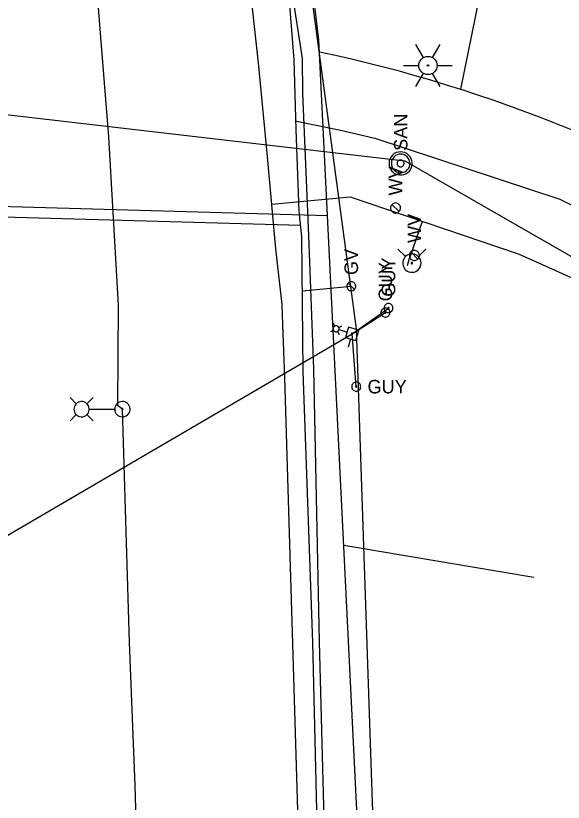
# Model space of a CAD drawing. Extents: x 596028 to 606371, y 330010 to 403088.
# Drawn here: x 604911.1 to 605066.7, y 335162.8 to 335386.4 of the extents above; entities that cross this region are included whole.
import ezdxf

# ---------------------------------------------------------------- set-up
doc = ezdxf.new("R2010")
doc.units = 0
for name, color, linetype in [('E_LTG', 7, 'Continuous'), ('E_LTG_CID', 7, 'Continuous'), ('E_UTL_EGuyWire', 7, 'Continuous'), ('E_UTL_EPowerPole', 7, 'Continuous'), ('E_UTL_G', 7, 'Continuous'), ('E_UTL_G_UG', 7, 'Continuous'), ('E_UTL_Overhead', 7, 'Continuous'), ('E_UTL_SAN_MH', 7, 'Continuous'), ('E_UTL_SAN_UG', 7, 'Continuous'), ('E_UTL_W', 7, 'Continuous'), ('E_UTL_W_UG', 7, 'Continuous'), ('E_UTL_WHydrant', 7, 'Continuous')]:
    doc.layers.add(name, color=color, linetype=linetype)

msp = doc.modelspace()

# ---------------------------------------------------------------- linework, layer by layer
at = {"layer": 'E_LTG'}
for points in [[(605026.92, 335374.51), (605024.75, 335378.26)], [(605029.52, 335374.51), (605031.68, 335378.26)], [(605021.29, 335372.26), (605025.62, 335372.26)], [(605030.82, 335372.26), (605035.15, 335372.26)], [(605024.75, 335366.26), (605026.92, 335370.01)], [(605031.68, 335366.26), (605029.52, 335370.01)], [(605001.73, 335298.13), (605001.26, 335299)], [(605001.32, 335297.63), (605001.29, 335297.47), (605001.29, 335297.31), (605001.32, 335297.15), (605001.38, 335297), (605001.46, 335296.87), (605001.58, 335296.75), (605001.71, 335296.65), (605001.86, 335296.59), (605002.01, 335296.55), (605002.18, 335296.54), (605002.34, 335296.56), (605002.49, 335296.62), (605002.63, 335296.7), (605002.75, 335296.8), (605002.85, 335296.93), (605002.93, 335297.08), (605002.97, 335297.23), (605002.99, 335297.39), (605002.97, 335297.55), (605002.93, 335297.71), (605002.85, 335297.85), (605002.75, 335297.98), (605002.63, 335298.09), (605002.49, 335298.17), (605002.34, 335298.22), (605002.18, 335298.25), (605002.01, 335298.24), (605001.86, 335298.2), (605001.71, 335298.13), (605001.58, 335298.04), (605001.46, 335297.92), (605001.38, 335297.78), (605001.32, 335297.63)], [(605002.88, 335297.8), (605003.74, 335298.27)], [(605002.97, 335297.15), (605005.23, 335296.48)], [(605001.39, 335296.99), (605000.53, 335296.52)], [(605002.54, 335296.65), (605003.01, 335295.78)], [(604928.25, 335276.05), (604926.48, 335277.83)], [(604931.3, 335276.05), (604933.08, 335277.83)], [(604927.6, 335274.53), (604927.64, 335274.12), (604927.76, 335273.72), (604927.95, 335273.35), (604928.2, 335273.03), (604928.51, 335272.76), (604928.87, 335272.55), (604929.26, 335272.42), (604929.67, 335272.36), (604930.09, 335272.38), (604930.49, 335272.47), (604930.86, 335272.65), (604931.2, 335272.89), (604931.49, 335273.18), (604931.71, 335273.53), (604931.86, 335273.92), (604931.94, 335274.32), (604931.94, 335274.74), (604931.86, 335275.14), (604931.71, 335275.53), (604931.49, 335275.87), (604931.2, 335276.17), (604930.86, 335276.41), (604930.49, 335276.59), (604930.09, 335276.68), (604929.67, 335276.7), (604929.26, 335276.64), (604928.87, 335276.51), (604928.51, 335276.3), (604928.2, 335276.03), (604927.95, 335275.71), (604927.76, 335275.34), (604927.64, 335274.94), (604927.6, 335274.53)], [(604939.2, 335274.53), (604939.24, 335274.12), (604939.36, 335273.72), (604939.55, 335273.35), (604939.81, 335273.03), (604940.12, 335272.76), (604940.48, 335272.55), (604940.87, 335272.42), (604941.28, 335272.36), (604941.69, 335272.38), (604942.09, 335272.47), (604942.47, 335272.65), (604942.8, 335272.89), (604943.09, 335273.18), (604943.31, 335273.53), (604943.47, 335273.92), (604943.55, 335274.32), (604943.55, 335274.74), (604943.47, 335275.14), (604943.31, 335275.53), (604943.09, 335275.87), (604942.8, 335276.17), (604942.47, 335276.41), (604942.09, 335276.59), (604941.69, 335276.68), (604941.28, 335276.7), (604940.87, 335276.64), (604940.48, 335276.51), (604940.12, 335276.3), (604939.81, 335276.03), (604939.55, 335275.71), (604939.36, 335275.34), (604939.24, 335274.94), (604939.2, 335274.53)], [(604941.21, 335274.53), (604941.22, 335274.5), (604941.23, 335274.47), (604941.24, 335274.44), (604941.26, 335274.41), (604941.28, 335274.39), (604941.31, 335274.38), (604941.34, 335274.37), (604941.37, 335274.36), (604941.4, 335274.36), (604941.43, 335274.37), (604941.46, 335274.39), (604941.49, 335274.4), (604941.51, 335274.43), (604941.53, 335274.45), (604941.54, 335274.48), (604941.55, 335274.51), (604941.55, 335274.55), (604941.54, 335274.58), (604941.53, 335274.61), (604941.51, 335274.63), (604941.49, 335274.66), (604941.46, 335274.67), (604941.43, 335274.69), (604941.4, 335274.69), (604941.37, 335274.7), (604941.34, 335274.69), (604941.31, 335274.68), (604941.28, 335274.66), (604941.26, 335274.64), (604941.24, 335274.62), (604941.23, 335274.59), (604941.22, 335274.56), (604941.21, 335274.53)], [(604928.25, 335273), (604926.48, 335271.23)], [(604931.3, 335273), (604933.08, 335271.23)], [(604931.99, 335274.53), (604939.17, 335274.53)]]:
    msp.add_lwpolyline(points, dxfattribs=at)
for radius in [2.6, 2.6, 2.6, 0.217]:
    msp.add_circle((605028.22, 335372.26), radius, dxfattribs=at)
at = {"layer": 'E_LTG_CID'}
msp.add_lwpolyline([(604967.03, 334670.29), (604963.28, 334734.35), (604962.55, 334735.4), (604960.49, 334790.4), (604957.1, 334864.55), (604955.09, 334914.72), (604953.95, 334915.4), (604951.63, 334970.04), (604948.08, 335053.71), (604947.83, 335094), (604947.12, 335095.14), (604944.98, 335167.5), (604943.36, 335208.16), (604941.38, 335274.53), (604940.11, 335275.5), (604940.27, 335304.13), (604937.49, 335351.94), (604930.99, 335433.63)], dxfattribs=at)
at = {"layer": 'E_UTL_EGuyWire'}
for p, q in [((605006.66, 335295.99), (605017.01, 335303.29)), ((605006.66, 335295.99), (605016.14, 335301.99)), ((605007.84, 335280.95), (605006.66, 335295.99))]:
    msp.add_line(p, q, dxfattribs=at)
for points in [[(605017.01, 335304.57), (605016.76, 335304.55), (605016.53, 335304.48), (605016.31, 335304.37), (605016.12, 335304.22), (605015.96, 335304.03), (605015.84, 335303.82), (605015.76, 335303.59), (605015.73, 335303.35), (605015.74, 335303.11), (605015.79, 335302.87), (605015.9, 335302.65), (605016.04, 335302.45), (605016.21, 335302.28), (605016.42, 335302.15), (605016.65, 335302.06), (605016.89, 335302.01), (605017.13, 335302.01), (605017.37, 335302.06), (605017.6, 335302.15), (605017.8, 335302.28), (605017.98, 335302.45), (605018.12, 335302.65), (605018.22, 335302.87), (605018.28, 335303.11), (605018.29, 335303.35), (605018.25, 335303.59), (605018.17, 335303.82), (605018.05, 335304.03), (605017.89, 335304.22), (605017.7, 335304.37), (605017.48, 335304.48), (605017.25, 335304.55), (605017.01, 335304.57)], [(605016.14, 335303.27), (605015.9, 335303.25), (605015.66, 335303.18), (605015.45, 335303.07), (605015.25, 335302.92), (605015.09, 335302.74), (605014.97, 335302.52), (605014.89, 335302.29), (605014.86, 335302.05), (605014.87, 335301.81), (605014.93, 335301.57), (605015.03, 335301.35), (605015.17, 335301.15), (605015.35, 335300.98), (605015.55, 335300.85), (605015.78, 335300.76), (605016.02, 335300.71), (605016.26, 335300.71), (605016.5, 335300.76), (605016.73, 335300.85), (605016.93, 335300.98), (605017.11, 335301.15), (605017.25, 335301.35), (605017.35, 335301.57), (605017.41, 335301.81), (605017.42, 335302.05), (605017.39, 335302.29), (605017.31, 335302.52), (605017.18, 335302.74), (605017.02, 335302.92), (605016.83, 335303.07), (605016.62, 335303.18), (605016.38, 335303.25), (605016.14, 335303.27)], [(605016.14, 335302.15), (605016.11, 335302.15), (605016.08, 335302.14), (605016.05, 335302.13), (605016.03, 335302.11), (605016.01, 335302.08), (605015.99, 335302.06), (605015.98, 335302.03), (605015.98, 335302), (605015.98, 335301.97), (605015.99, 335301.94), (605016, 335301.91), (605016.02, 335301.89), (605016.04, 335301.86), (605016.07, 335301.85), (605016.09, 335301.84), (605016.12, 335301.83), (605016.15, 335301.83), (605016.18, 335301.84), (605016.21, 335301.85), (605016.24, 335301.86), (605016.26, 335301.89), (605016.28, 335301.91), (605016.29, 335301.94), (605016.3, 335301.97), (605016.3, 335302), (605016.29, 335302.03), (605016.28, 335302.06), (605016.27, 335302.08), (605016.25, 335302.11), (605016.23, 335302.13), (605016.2, 335302.14), (605016.17, 335302.15), (605016.14, 335302.15)], [(605017.01, 335303.45), (605016.98, 335303.45), (605016.95, 335303.44), (605016.92, 335303.42), (605016.9, 335303.4), (605016.88, 335303.38), (605016.86, 335303.35), (605016.85, 335303.33), (605016.85, 335303.3), (605016.85, 335303.27), (605016.86, 335303.24), (605016.87, 335303.21), (605016.89, 335303.18), (605016.91, 335303.16), (605016.93, 335303.15), (605016.96, 335303.13), (605016.99, 335303.13), (605017.02, 335303.13), (605017.05, 335303.13), (605017.08, 335303.15), (605017.11, 335303.16), (605017.13, 335303.18), (605017.15, 335303.21), (605017.16, 335303.24), (605017.17, 335303.27), (605017.17, 335303.3), (605017.16, 335303.33), (605017.15, 335303.35), (605017.14, 335303.38), (605017.12, 335303.4), (605017.09, 335303.42), (605017.07, 335303.44), (605017.04, 335303.45), (605017.01, 335303.45)], [(605009.12, 335280.95), (605009.1, 335281.19), (605009.03, 335281.43), (605008.92, 335281.64), (605008.77, 335281.84), (605008.58, 335282), (605008.37, 335282.12), (605008.14, 335282.2), (605007.9, 335282.23), (605007.66, 335282.22), (605007.42, 335282.16), (605007.2, 335282.06), (605007, 335281.92), (605006.83, 335281.74), (605006.7, 335281.54), (605006.61, 335281.31), (605006.56, 335281.07), (605006.56, 335280.83), (605006.61, 335280.59), (605006.7, 335280.36), (605006.83, 335280.16), (605007, 335279.98), (605007.2, 335279.84), (605007.42, 335279.74), (605007.66, 335279.68), (605007.9, 335279.67), (605008.14, 335279.7), (605008.37, 335279.78), (605008.58, 335279.9), (605008.77, 335280.06), (605008.92, 335280.26), (605009.03, 335280.47), (605009.1, 335280.71), (605009.12, 335280.95)], [(605008, 335280.95), (605008, 335280.98), (605007.99, 335281.01), (605007.97, 335281.04), (605007.95, 335281.06), (605007.93, 335281.08), (605007.9, 335281.1), (605007.88, 335281.11), (605007.85, 335281.11), (605007.82, 335281.11), (605007.79, 335281.1), (605007.76, 335281.09), (605007.73, 335281.07), (605007.71, 335281.05), (605007.7, 335281.02), (605007.68, 335281), (605007.68, 335280.97), (605007.68, 335280.93), (605007.68, 335280.9), (605007.7, 335280.88), (605007.71, 335280.85), (605007.73, 335280.83), (605007.76, 335280.81), (605007.79, 335280.8), (605007.82, 335280.79), (605007.85, 335280.79), (605007.88, 335280.79), (605007.9, 335280.8), (605007.93, 335280.82), (605007.95, 335280.84), (605007.97, 335280.86), (605007.99, 335280.89), (605008, 335280.92), (605008, 335280.95)]]:
    msp.add_lwpolyline(points, dxfattribs=at)
at = {"layer": 'E_UTL_EPowerPole'}
for points in [[(605005.65, 335297.89), (605004.78, 335294.94)], [(605008.6, 335297.02), (605005.65, 335297.89)], [(605004.78, 335294.94), (605007.73, 335294.07)], [(605006.47, 335296.04), (605006.46, 335296.01), (605006.46, 335295.97), (605006.47, 335295.93), (605006.48, 335295.9), (605006.5, 335295.86), (605006.53, 335295.84), (605006.56, 335295.81), (605006.6, 335295.8), (605006.63, 335295.79), (605006.67, 335295.79), (605006.71, 335295.79), (605006.74, 335295.81), (605006.78, 335295.82), (605006.8, 335295.85), (605006.83, 335295.88), (605006.85, 335295.91), (605006.86, 335295.95), (605006.86, 335295.99), (605006.86, 335296.02), (605006.85, 335296.06), (605006.83, 335296.09), (605006.8, 335296.12), (605006.78, 335296.15), (605006.74, 335296.17), (605006.71, 335296.18), (605006.67, 335296.18), (605006.63, 335296.18), (605006.6, 335296.17), (605006.56, 335296.16), (605006.53, 335296.14), (605006.5, 335296.11), (605006.48, 335296.08), (605006.47, 335296.04)], [(605007.73, 335294.07), (605008.6, 335297.02)], [(605006.25, 335294.51), (605005.57, 335292.18)]]:
    msp.add_lwpolyline(points, dxfattribs=at)
at = {"layer": 'E_UTL_G'}
for points in [[(605006.43, 335310.75), (605006.19, 335310.73), (605005.95, 335310.66), (605005.73, 335310.55), (605005.54, 335310.4), (605005.38, 335310.21), (605005.26, 335310), (605005.18, 335309.77), (605005.15, 335309.53), (605005.16, 335309.29), (605005.22, 335309.05), (605005.32, 335308.83), (605005.46, 335308.63), (605005.63, 335308.46), (605005.84, 335308.33), (605006.07, 335308.24), (605006.31, 335308.19), (605006.55, 335308.19), (605006.79, 335308.24), (605007.02, 335308.33), (605007.22, 335308.46), (605007.4, 335308.63), (605007.54, 335308.83), (605007.64, 335309.05), (605007.7, 335309.29), (605007.71, 335309.53), (605007.68, 335309.77), (605007.6, 335310), (605007.47, 335310.21), (605007.31, 335310.4), (605007.12, 335310.55), (605006.9, 335310.66), (605006.67, 335310.73), (605006.43, 335310.75)], [(605007.34, 335308.56), (605005.52, 335310.38)]]:
    msp.add_lwpolyline(points, dxfattribs=at)
at = {"layer": 'E_UTL_G_UG'}
for p, q in [((605037.53, 335365.57), (605046.89, 335411)), ((604992.54, 335308.18), (605006.43, 335309.47)), ((605004.3, 335235.9), (605058.33, 335226.74))]:
    msp.add_line(p, q, dxfattribs=at)
for points in [[(604992.54, 335374.29), (604982.41, 335439.85), (604977.55, 335472.28), (604967.89, 335533.23), (604963.9, 335558.28), (604960.62, 335582.14), (604958.16, 335603.66), (604954.67, 335636.73), (604949.76, 335671.68), (604943.72, 335708.39), (604939.44, 335742.84), (604934.8, 335769.3), (604917.37, 335888.66), (604913.54, 335917.13), (604913.36, 335918.56), (604912.73, 335934.03), (604913.24, 335947.88)], [(604990.22, 335373.94), (604984.89, 335440.46), (604980.73, 335472.71), (604971.32, 335533.67), (604967.23, 335558.65), (604963.42, 335582.81), (604960.7, 335604.2), (604956.77, 335636.76), (604952.03, 335671.62), (604946.45, 335709.05), (604942.07, 335743.65), (604938.29, 335769.61), (604935.75, 335799.26), (604934.37, 335813.01), (604934.01, 335824.97), (604943.83, 335825.34), (604953.01, 335825.14)], [(604990.22, 335373.94), (604984.89, 335440.46), (604980.73, 335472.71), (604971.32, 335533.67), (604967.23, 335558.65), (604963.42, 335582.81), (604960.7, 335604.2), (604956.77, 335636.76), (604952.03, 335671.62), (604946.45, 335709.05), (604942.07, 335743.65), (604938.29, 335769.61), (604935.75, 335799.26), (604934.37, 335813.01), (604934.01, 335824.97), (604943.83, 335825.34), (604953.01, 335825.14)], [(604997.24, 335379.56), (604988.49, 335452.54), (604974.95, 335561.74), (604969.99, 335561.13)], [(605023.72, 334666.34), (605022.29, 334739.51), (605020.22, 334807.28), (605015.57, 334937.18), (605010.93, 335100.97), (604997.24, 335379.56)], [(605013.33, 334743.69), (605010.27, 334787.12), (605009.3, 334815.19), (605006.56, 334858.9), (605003.76, 334923.65), (605002.11, 334959.03), (604999.34, 335036.59), (604998.7, 335074.56), (604997.28, 335132.65), (604995.51, 335208.22), (604992.75, 335285.26), (604992.4, 335323.58), (604991.62, 335330.84), (604990.77, 335354.04), (604990.22, 335373.94)], [(605013.33, 334743.69), (605010.27, 334787.12), (605009.3, 334815.19), (605006.56, 334858.9), (605003.76, 334923.65), (605002.11, 334959.03), (604999.34, 335036.59), (604998.7, 335074.56), (604997.28, 335132.65), (604995.51, 335208.22), (604992.75, 335285.26), (604992.4, 335323.58), (604991.62, 335330.84), (604990.77, 335354.04), (604990.22, 335373.94)], [(605016.63, 334727.49), (605015.37, 334743.6), (605012.34, 334785.87), (605011.57, 334815.96), (605010.04, 334859.35), (605006.31, 334924.5), (605005.36, 334959.77), (605002.04, 335036.89), (605000.68, 335075.43), (604999.39, 335132.92), (604997.4, 335208.34), (604995.8, 335285.97), (604994.4, 335323.96), (604992.67, 335364.38), (604992.54, 335374.29)], [(604990.83, 335356.46), (605003.01, 335353.94)], [(605003.01, 335353.94), (605013.17, 335351.6), (605065.75, 335334.24), (605109.31, 335312.25), (605201.02, 335254.16)], [(605003.01, 335353.94), (605013.17, 335351.6), (605065.75, 335334.24), (605109.31, 335312.25), (605201.02, 335254.16)], [(604736.18, 335331.82), (604751.98, 335334.58), (604818.56, 335334.64), (604819.25, 335334.71), (604999.69, 335329.61)], [(604751.98, 335331.58), (604818.7, 335331.64), (604819.34, 335331.7), (604992.05, 335326.83)], [(604751.98, 335331.58), (604818.7, 335331.64), (604819.34, 335331.7), (604992.05, 335326.83)]]:
    msp.add_lwpolyline(points, dxfattribs=at)
msp.add_arc((604911.7, 334972.32), 412.78, 57.31, 78.0163, dxfattribs=at)
at = {"layer": 'E_UTL_Overhead'}
msp.add_line((604784.91, 335166.22), (605006.66, 335295.99), dxfattribs=at)
msp.add_lwpolyline([(605060.82, 334038.02), (605055.03, 334170.54), (605046.79, 334308.95), (605039.96, 334446.59), (605033.68, 334567.58), (605029.55, 334681.31), (605027.59, 334747.04), (605025.74, 334817.42), (605020.39, 334948.8), (605014.12, 335115.1), (605007.91, 335297.38), (604985.32, 335465.29), (604968.51, 335602.26), (604952.43, 335708.38), (604942.9, 335774.97)], dxfattribs=at)
at = {"layer": 'E_UTL_SAN_MH'}
for points in [[(605020.46, 335347.72), (605019.83, 335347.66), (605019.23, 335347.48), (605018.67, 335347.2), (605018.18, 335346.81), (605017.77, 335346.34), (605017.46, 335345.79), (605017.25, 335345.2), (605017.16, 335344.58), (605017.19, 335343.95), (605017.34, 335343.34), (605017.6, 335342.77), (605017.96, 335342.26), (605018.42, 335341.83), (605018.95, 335341.49), (605019.53, 335341.25), (605020.15, 335341.14), (605020.77, 335341.14), (605021.39, 335341.25), (605021.97, 335341.49), (605022.5, 335341.83), (605022.95, 335342.26), (605023.32, 335342.77), (605023.58, 335343.34), (605023.73, 335343.95), (605023.76, 335344.58), (605023.67, 335345.2), (605023.46, 335345.79), (605023.15, 335346.34), (605022.74, 335346.81), (605022.24, 335347.2), (605021.69, 335347.48), (605021.08, 335347.66), (605020.46, 335347.72)], [(605020.46, 335347.06), (605019.96, 335347.01), (605019.48, 335346.87), (605019.03, 335346.64), (605018.64, 335346.33), (605018.31, 335345.95), (605018.06, 335345.52), (605017.89, 335345.04), (605017.82, 335344.55), (605017.85, 335344.05), (605017.96, 335343.56), (605018.17, 335343.1), (605018.46, 335342.69), (605018.83, 335342.35), (605019.25, 335342.07), (605019.72, 335341.89), (605020.21, 335341.79), (605020.71, 335341.79), (605021.2, 335341.89), (605021.67, 335342.07), (605022.09, 335342.35), (605022.45, 335342.69), (605022.75, 335343.1), (605022.95, 335343.56), (605023.07, 335344.05), (605023.1, 335344.55), (605023.02, 335345.04), (605022.86, 335345.52), (605022.61, 335345.95), (605022.28, 335346.33), (605021.89, 335346.64), (605021.44, 335346.87), (605020.96, 335347.01), (605020.46, 335347.06)], [(605020.46, 335345.41), (605020.27, 335345.39), (605020.09, 335345.34), (605019.92, 335345.25), (605019.78, 335345.14), (605019.65, 335345), (605019.56, 335344.83), (605019.5, 335344.65), (605019.47, 335344.47), (605019.48, 335344.28), (605019.52, 335344.1), (605019.6, 335343.93), (605019.71, 335343.77), (605019.85, 335343.64), (605020.01, 335343.54), (605020.18, 335343.47), (605020.36, 335343.44), (605020.55, 335343.44), (605020.74, 335343.47), (605020.91, 335343.54), (605021.07, 335343.64), (605021.21, 335343.77), (605021.32, 335343.93), (605021.39, 335344.1), (605021.44, 335344.28), (605021.45, 335344.47), (605021.42, 335344.65), (605021.36, 335344.83), (605021.27, 335345), (605021.14, 335345.14), (605020.99, 335345.25), (605020.83, 335345.34), (605020.65, 335345.39), (605020.46, 335345.41)]]:
    msp.add_lwpolyline(points, dxfattribs=at)
at = {"layer": 'E_UTL_SAN_UG'}
for p, q in [((604880.14, 335361.64), (605021.69, 335345.12)), ((605021.69, 335345.12), (605290.31, 335190.84))]:
    msp.add_line(p, q, dxfattribs=at)
at = {"layer": 'E_UTL_W'}
msp.add_line((605022.46, 335315.44), (605023.03, 335317.5), dxfattribs=at)
for points in [[(605019.01, 335333.17), (605018.74, 335333.14), (605018.48, 335333.06), (605018.24, 335332.94), (605018.02, 335332.77), (605017.85, 335332.57), (605017.71, 335332.33), (605017.62, 335332.08), (605017.58, 335331.81), (605017.6, 335331.54), (605017.66, 335331.27), (605017.77, 335331.03), (605017.93, 335330.81), (605018.13, 335330.62), (605018.36, 335330.47), (605018.61, 335330.37), (605018.87, 335330.32), (605019.14, 335330.32), (605019.41, 335330.37), (605019.66, 335330.47), (605019.89, 335330.62), (605020.09, 335330.81), (605020.24, 335331.03), (605020.36, 335331.27), (605020.42, 335331.54), (605020.43, 335331.81), (605020.39, 335332.08), (605020.31, 335332.33), (605020.17, 335332.57), (605019.99, 335332.77), (605019.78, 335332.94), (605019.54, 335333.06), (605019.28, 335333.14), (605019.01, 335333.17)], [(605020.02, 335330.73), (605018, 335332.75)], [(605024.37, 335319.66), (605024.1, 335319.64), (605023.84, 335319.56), (605023.59, 335319.44), (605023.38, 335319.27), (605023.2, 335319.06), (605023.07, 335318.83), (605022.98, 335318.57), (605022.94, 335318.3), (605022.95, 335318.03), (605023.02, 335317.77), (605023.13, 335317.52), (605023.29, 335317.3), (605023.48, 335317.11), (605023.71, 335316.97), (605023.96, 335316.87), (605024.23, 335316.82), (605024.5, 335316.82), (605024.77, 335316.87), (605025.02, 335316.97), (605025.25, 335317.11), (605025.44, 335317.3), (605025.6, 335317.52), (605025.71, 335317.77), (605025.78, 335318.03), (605025.79, 335318.3), (605025.75, 335318.57), (605025.66, 335318.83), (605025.53, 335319.06), (605025.35, 335319.27), (605025.14, 335319.44), (605024.9, 335319.56), (605024.64, 335319.64), (605024.37, 335319.66)], [(605025.37, 335317.23), (605023.36, 335319.24)]]:
    msp.add_lwpolyline(points, dxfattribs=at)
at = {"layer": 'E_UTL_W_UG'}
for p, q in [((604983.87, 335332.87), (605006.14, 335334.9)), ((605026.58, 335327.95), (605023.03, 335317.5))]:
    msp.add_line(p, q, dxfattribs=at)
for points in [[(604986.76, 335304.31), (604985.02, 335320.17), (604982.55, 335347.37), (604980.15, 335372.1), (604945.45, 335689.76)], [(605006.14, 335334.9), (605054.16, 335318.57), (605081.35, 335306.35), (605104.71, 335292.8), (605208.09, 335226.09)], [(604987.53, 335283.49), (604986.98, 335298.58), (604986.76, 335304.31)], [(605018.55, 334724.79), (605011.47, 334971.85), (605004.33, 335145.97), (604991.33, 335157.25), (604987.53, 335283.49)]]:
    msp.add_lwpolyline(points, dxfattribs=at)
at = {"layer": 'E_UTL_WHydrant'}
for points in [[(605021.83, 335317.92), (605019.69, 335320.06)], [(605025.5, 335317.92), (605027.64, 335320.06)], [(605026.29, 335316.08), (605026.24, 335316.58), (605026.1, 335317.06), (605025.87, 335317.5), (605025.56, 335317.89), (605025.19, 335318.22), (605024.76, 335318.47), (605024.28, 335318.63), (605023.79, 335318.7), (605023.29, 335318.68), (605022.81, 335318.56), (605022.35, 335318.35), (605021.95, 335318.06), (605021.6, 335317.7), (605021.33, 335317.28), (605021.15, 335316.82), (605021.06, 335316.33), (605021.06, 335315.83), (605021.15, 335315.34), (605021.33, 335314.88), (605021.6, 335314.46), (605021.95, 335314.1), (605022.35, 335313.81), (605022.81, 335313.6), (605023.29, 335313.49), (605023.79, 335313.46), (605024.28, 335313.53), (605024.76, 335313.7), (605025.19, 335313.95), (605025.56, 335314.27), (605025.87, 335314.66), (605026.1, 335315.11), (605026.24, 335315.59), (605026.29, 335316.08)], [(605023.87, 335316.08), (605023.86, 335316.12), (605023.85, 335316.16), (605023.83, 335316.19), (605023.81, 335316.22), (605023.78, 335316.25), (605023.75, 335316.26), (605023.71, 335316.28), (605023.68, 335316.28), (605023.64, 335316.28), (605023.6, 335316.27), (605023.57, 335316.26), (605023.53, 335316.23), (605023.51, 335316.21), (605023.49, 335316.17), (605023.47, 335316.14), (605023.47, 335316.1), (605023.47, 335316.06), (605023.47, 335316.03), (605023.49, 335315.99), (605023.51, 335315.96), (605023.53, 335315.93), (605023.57, 335315.91), (605023.6, 335315.89), (605023.64, 335315.88), (605023.68, 335315.88), (605023.71, 335315.89), (605023.75, 335315.9), (605023.78, 335315.92), (605023.81, 335315.94), (605023.83, 335315.97), (605023.85, 335316.01), (605023.86, 335316.04), (605023.87, 335316.08)]]:
    msp.add_lwpolyline(points, dxfattribs=at)

# ---------------------------------------------------------------- texts
at = {"layer": 'E_UTL_EGuyWire'}
for p in [(605018.93, 335306.5), (605018.06, 335305.2)]:
    msp.add_text('GUY', height=3.85, rotation=90, dxfattribs=at).set_placement(p)
msp.add_text('GUY', height=3.85, dxfattribs=at).set_placement((605011.05, 335279.02))
at = {"layer": 'E_UTL_G'}
msp.add_text('GV', height=3.85, rotation=90, dxfattribs=at).set_placement((605008.35, 335312.68))
at = {"layer": 'E_UTL_SAN_MH'}
msp.add_text('SAN', height=3.849, rotation=90, dxfattribs=at).set_placement((605022.4, 335347.98))
at = {"layer": 'E_UTL_W'}
for p in [(605020.93, 335335.31), (605026.29, 335321.8)]:
    msp.add_text('WV', height=3.85, rotation=90, dxfattribs=at).set_placement(p)

doc.saveas('drawing.dxf')
